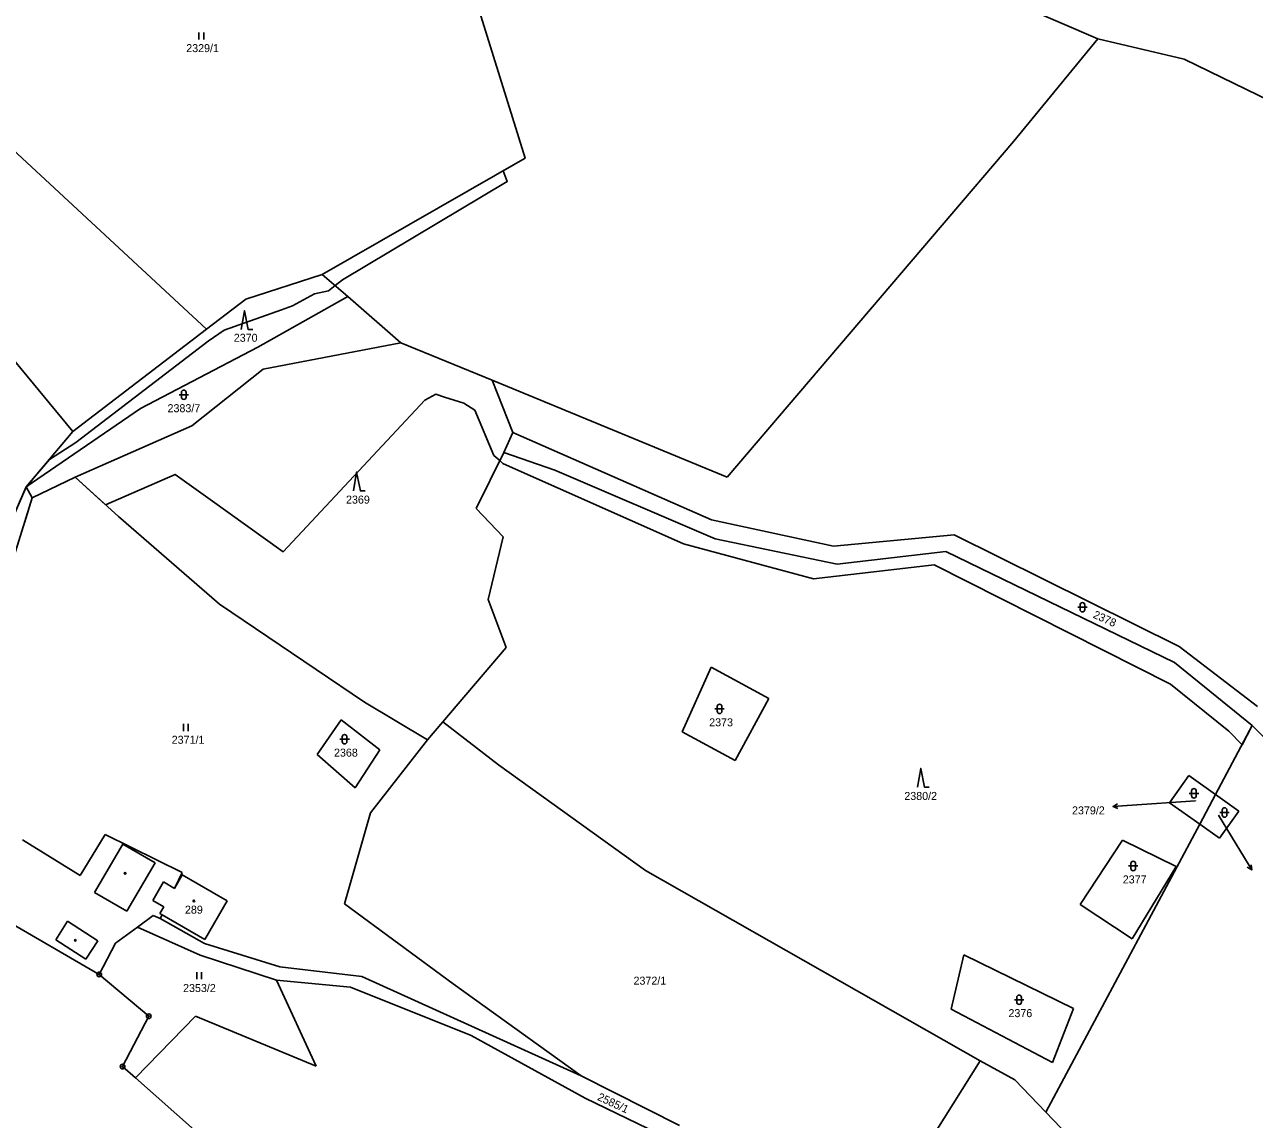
# Model space of a CAD drawing. Extents: x -439246 to -433691, y -1130252 to -1121148.
# Drawn here: x -437275.7 to -437014.4, y -1126022.3 to -1125789.8 of the extents above; entities that cross this region are included whole.
import ezdxf

# ---------------------------------------------------------------- set-up
doc = ezdxf.new("R2010")
doc.units = 0
for name, color, linetype in [('Vrstva 1', 7, 'Continuous'), ('Vrstva 16', 7, 'Continuous'), ('Vrstva 18', 7, 'Continuous'), ('Vrstva 19', 7, 'Continuous'), ('Vrstva 24', 7, 'Continuous'), ('Vrstva 25', 7, 'Continuous'), ('Vrstva 3', 7, 'Continuous'), ('Vrstva 37', 7, 'Continuous'), ('Vrstva 4', 7, 'Continuous'), ('Vrstva 52', 7, 'Continuous'), ('Vrstva 6', 7, 'Continuous')]:
    doc.layers.add(name, color=color, linetype=linetype)

msp = doc.modelspace()

# ---------------------------------------------------------------- linework, layer by layer
at = {"layer": 'Vrstva 1'}
for points in [[(-437187.81, -1125758.78), (-437169.33, -1125818.16)], [(-437047.61, -1125792.83), (-437064.24, -1125785.67)], [(-437065.46, -1125814.54), (-437047.61, -1125792.83)], [(-437280.12, -1125814.54), (-437237.02, -1125854.46)], [(-437126.38, -1125885.89), (-437065.46, -1125814.54)], [(-437169.33, -1125818.16), (-437212.42, -1125842.83)], [(-437228.7, -1125848.11), (-437212.42, -1125842.83)], [(-437212.42, -1125842.83), (-437207.02, -1125847.53)], [(-437237.02, -1125854.46), (-437228.7, -1125848.11)], [(-437226.1, -1125858.26), (-437207.02, -1125847.53)], [(-437207.02, -1125847.53), (-437195.74, -1125857.35)], [(-437265.43, -1125876.17), (-437237.02, -1125854.46)], [(-437224.99, -1125862.99), (-437195.74, -1125857.35)], [(-437195.74, -1125857.35), (-437176.35, -1125865.28)], [(-437251.06, -1125871.31), (-437226.1, -1125858.26)], [(-437278.81, -1125860.01), (-437265.43, -1125876.17)], [(-437240.16, -1125874.98), (-437224.99, -1125862.99)], [(-437171.91, -1125876.44), (-437176.35, -1125865.28)], [(-437176.35, -1125865.28), (-437126.38, -1125885.89)], [(-437275.32, -1125887.97), (-437251.06, -1125871.31)], [(-437264.94, -1125885.93), (-437240.16, -1125874.98)], [(-437275.32, -1125887.97), (-437265.43, -1125876.17)], [(-437171.91, -1125876.44), (-437173.85, -1125880.66)], [(-437129.73, -1125894.95), (-437171.91, -1125876.44)], [(-437173.85, -1125880.66), (-437179.72, -1125892.56)], [(-437173.85, -1125880.66), (-437163.02, -1125884.42)], [(-437274.07, -1125890.26), (-437264.94, -1125885.93)], [(-437255.73, -1125894.26), (-437264.94, -1125885.93)], [(-437163.02, -1125884.42), (-437128.94, -1125898.97)], [(-437283.83, -1125907.32), (-437275.32, -1125887.97)], [(-437275.32, -1125887.97), (-437274.07, -1125890.26)], [(-437274.07, -1125890.26), (-437295.15, -1125958.12)], [(-437179.72, -1125892.56), (-437174.01, -1125898.57)], [(-437234.28, -1125912.84), (-437255.73, -1125894.26)], [(-437103.82, -1125900.58), (-437129.73, -1125894.95)], [(-437174.01, -1125898.57), (-437177.16, -1125911.86)], [(-437128.94, -1125898.97), (-437103.05, -1125904.38)], [(-437103.82, -1125900.58), (-437078.18, -1125898.12)], [(-437030.36, -1125921.84), (-437078.18, -1125898.12)], [(-437103.05, -1125904.38), (-437079.92, -1125901.66)], [(-437079.92, -1125901.66), (-437031.34, -1125925.27)], [(-437177.16, -1125911.86), (-437173.34, -1125922.05)], [(-437203.45, -1125933.69), (-437234.28, -1125912.84)], [(-437173.34, -1125922.05), (-437186.78, -1125937.83)], [(-437013.71, -1125934.63), (-437030.36, -1125921.84)], [(-437031.34, -1125925.27), (-437014.8, -1125938.66)], [(-437135.96, -1125939.97), (-437129.82, -1125926.26)], [(-437129.82, -1125926.26), (-437117.55, -1125932.91)], [(-437117.55, -1125932.91), (-437124.69, -1125946.08)], [(-437190.06, -1125941.67), (-437203.45, -1125933.69)], [(-437208.38, -1125937.47), (-437213.53, -1125944.78)], [(-437200.21, -1125943.82), (-437208.38, -1125937.47)], [(-437186.78, -1125937.83), (-437190.06, -1125941.67)], [(-437175.01, -1125947.02), (-437186.78, -1125937.83)], [(-437124.69, -1125946.08), (-437135.96, -1125939.97)], [(-437014.8, -1125938.66), (-437022.62, -1125953.3)], [(-437014.8, -1125938.66), (-436996.82, -1125956.69)], [(-437190.06, -1125941.67), (-437202.2, -1125957.21)], [(-437213.53, -1125944.78), (-437205.43, -1125951.88)], [(-437205.43, -1125951.88), (-437200.21, -1125943.82)], [(-437143.71, -1125969.43), (-437175.01, -1125947.02)], [(-437028.28, -1125949.28), (-437032.38, -1125955.05)], [(-437028.28, -1125949.28), (-437022.62, -1125953.3)], [(-437022.62, -1125953.3), (-437025.98, -1125959.59)], [(-437022.62, -1125953.3), (-437017.68, -1125956.8)], [(-437025.98, -1125959.59), (-437032.38, -1125955.05)], [(-437202.2, -1125957.21), (-437207.67, -1125976.5)], [(-437017.68, -1125956.8), (-437021.78, -1125962.57)], [(-437263.86, -1125970.48), (-437258.54, -1125961.81)], [(-437258.54, -1125961.81), (-437242.2, -1125969.84)], [(-437058.65, -1126020.76), (-437025.98, -1125959.59)], [(-437021.78, -1125962.57), (-437025.98, -1125959.59)], [(-437276.14, -1125962.94), (-437263.86, -1125970.48)], [(-437051.4, -1125976.68), (-437042.42, -1125962.97)], [(-437042.42, -1125962.97), (-437030.98, -1125968.57)], [(-437072.6, -1126009.85), (-437143.71, -1125969.43)], [(-437030.98, -1125968.57), (-437040.33, -1125983.93)], [(-437243.81, -1125973.23), (-437242.2, -1125969.84)], [(-437243.81, -1125973.23), (-437242.16, -1125970.36)], [(-437242.16, -1125970.36), (-437232.62, -1125975.88)], [(-437232.62, -1125975.88), (-437237.41, -1125984.08)], [(-437207.67, -1125976.5), (-437184.63, -1125993.54)], [(-437040.33, -1125983.93), (-437051.4, -1125976.68)], [(-437280.28, -1125979.66), (-437259.82, -1125991.5)], [(-437248.36, -1125978.97), (-437251.71, -1125981.45)], [(-437246.87, -1125979.63), (-437248.36, -1125978.97)], [(-437246.47, -1125978.84), (-437246.87, -1125979.63)], [(-437237.47, -1125984.96), (-437246.87, -1125979.63)], [(-437237.41, -1125984.08), (-437246.47, -1125978.84)], [(-437251.71, -1125981.45), (-437256.36, -1125984.86)], [(-437238.35, -1125987.4), (-437251.71, -1125981.45)], [(-437256.36, -1125984.86), (-437259.82, -1125991.5)], [(-437221.43, -1125989.92), (-437237.47, -1125984.96)], [(-437222.16, -1125992.75), (-437238.35, -1125987.4)], [(-437078.82, -1125998.92), (-437076.08, -1125987.33)], [(-437076.08, -1125987.33), (-437052.83, -1125998.74)], [(-437221.43, -1125989.92), (-437204.05, -1125991.97)], [(-437259.82, -1125991.5), (-437249.28, -1126000.4)], [(-437222.16, -1125992.75), (-437213.7, -1126010.99)], [(-437206.46, -1125994.19), (-437222.16, -1125992.75)], [(-437204.05, -1125991.97), (-437157.39, -1126013.02)], [(-437180.79, -1126004.5), (-437206.46, -1125994.19)], [(-437184.63, -1125993.54), (-437157.39, -1126013.02)], [(-437249.28, -1126000.4), (-437254.86, -1126011.07)], [(-437239.33, -1126000.34), (-437252.1, -1126013.49)], [(-437213.7, -1126010.99), (-437239.33, -1126000.34)], [(-437057.23, -1126010.2), (-437078.82, -1125998.92)], [(-437052.83, -1125998.74), (-437057.23, -1126010.2)], [(-437156.55, -1126017.82), (-437180.79, -1126004.5)], [(-437254.86, -1126011.07), (-437252.1, -1126013.49)], [(-437093.65, -1126043.33), (-437072.6, -1126009.85)], [(-437072.6, -1126009.85), (-437065.24, -1126013.87)], [(-437252.1, -1126013.49), (-437230.81, -1126032.35)], [(-437157.39, -1126013.02), (-437136.53, -1126023.6)], [(-437065.24, -1126013.87), (-437058.65, -1126020.76)], [(-437114.11, -1126038.32), (-437156.55, -1126017.82)], [(-437058.65, -1126020.76), (-437009.2, -1126072.43)]]:
    msp.add_lwpolyline(points, dxfattribs=at)
at = {"layer": 'Vrstva 16'}
for p, q in [((-437041.39, -1125955.62), (-437044.38, -1125955.82)), ((-437016.48, -1125966.75), (-437014.92, -1125969.32))]:
    msp.add_line(p, q, dxfattribs=at)
for points in [[(-437043.35, -1125956.25), (-437044.38, -1125955.82), (-437043.42, -1125955.25)], [(-437026.87, -1125954.66), (-437041.39, -1125955.62)], [(-437022, -1125957.65), (-437016.48, -1125966.75)], [(-437015.02, -1125968.2), (-437014.92, -1125969.32), (-437015.87, -1125968.72)]]:
    msp.add_lwpolyline(points, dxfattribs=at)
at = {"layer": 'Vrstva 24'}
for centre, radius in [((-437259.82, -1125991.5), 0.5), ((-437259.82, -1125991.5), 0.1), ((-437249.28, -1126000.4), 0.5), ((-437249.28, -1126000.4), 0.1), ((-437254.86, -1126011.07), 0.5), ((-437254.86, -1126011.07), 0.1)]:
    msp.add_circle(centre, radius, dxfattribs=at)
at = {"layer": 'Vrstva 25'}
for p, q in [((-437238.62, -1125792.92), (-437238.62, -1125791.42)), ((-437237.62, -1125792.92), (-437237.62, -1125791.42)), ((-437242.85, -1125868.4), (-437240.85, -1125868.4)), ((-437242.35, -1125868.9), (-437242.35, -1125867.9)), ((-437241.35, -1125867.9), (-437241.35, -1125868.9)), ((-437051.89, -1125913.53), (-437049.89, -1125913.53)), ((-437051.39, -1125914.03), (-437051.39, -1125913.03)), ((-437050.39, -1125913.03), (-437050.39, -1125914.03)), ((-437129, -1125935.11), (-437127, -1125935.11)), ((-437128.5, -1125935.61), (-437128.5, -1125934.61)), ((-437127.5, -1125934.61), (-437127.5, -1125935.61)), ((-437241.93, -1125939.82), (-437241.93, -1125938.32)), ((-437240.93, -1125939.82), (-437240.93, -1125938.32)), ((-437208.67, -1125941.55), (-437206.67, -1125941.55)), ((-437208.17, -1125942.05), (-437208.17, -1125941.05)), ((-437207.17, -1125941.05), (-437207.17, -1125942.05)), ((-437028.2, -1125953.05), (-437026.2, -1125953.05)), ((-437027.7, -1125953.55), (-437027.7, -1125952.55)), ((-437026.7, -1125952.55), (-437026.7, -1125953.55)), ((-437021.19, -1125957.62), (-437021.19, -1125956.62)), ((-437020.19, -1125956.62), (-437020.19, -1125957.62)), ((-437021.69, -1125957.12), (-437019.69, -1125957.12)), ((-437041.11, -1125968.48), (-437039.11, -1125968.48)), ((-437040.61, -1125968.98), (-437040.61, -1125967.98)), ((-437039.61, -1125967.98), (-437039.61, -1125968.98)), ((-437239.07, -1125992.55), (-437239.07, -1125991.05)), ((-437238.07, -1125992.55), (-437238.07, -1125991.05)), ((-437065.36, -1125996.88), (-437063.36, -1125996.88)), ((-437064.86, -1125997.38), (-437064.86, -1125996.38)), ((-437063.86, -1125996.38), (-437063.86, -1125997.38))]:
    msp.add_line(p, q, dxfattribs=at)
for points in [[(-437229.65, -1125854.55), (-437228.95, -1125850.55), (-437228.15, -1125854.55), (-437227.15, -1125854.55)], [(-437205.82, -1125888.81), (-437205.12, -1125884.81), (-437204.32, -1125888.81), (-437203.32, -1125888.81)], [(-437085.95, -1125951.75), (-437085.25, -1125947.75), (-437084.45, -1125951.75), (-437083.45, -1125951.75)]]:
    msp.add_lwpolyline(points, dxfattribs=at)
for centre in [(-437254.31, -1125970.04), (-437239.71, -1125975.91), (-437264.89, -1125984.25)]:
    msp.add_circle(centre, 0.175, dxfattribs=at)
for centre, start, end in [((-437241.85, -1125867.9), 0, 180), ((-437241.85, -1125868.9), 180, 0), ((-437050.89, -1125913.03), 0, 180), ((-437050.89, -1125914.03), 180, 0), ((-437128, -1125934.61), 0, 180), ((-437128, -1125935.61), 180, 0), ((-437207.67, -1125941.05), 0, 180), ((-437207.67, -1125942.05), 180, 0), ((-437027.2, -1125952.55), 0, 180), ((-437027.2, -1125953.55), 180, 0), ((-437020.69, -1125956.62), 0, 180), ((-437020.69, -1125957.62), 180, 0), ((-437040.11, -1125967.98), 0, 180), ((-437040.11, -1125968.98), 180, 0), ((-437064.36, -1125996.38), 0, 180), ((-437064.36, -1125997.38), 180, 0)]:
    msp.add_arc(centre, 0.5, start, end, dxfattribs=at)
at = {"layer": 'Vrstva 3'}
for points in [[(-437248.42, -1125975.81), (-437246.13, -1125971.87)], [(-437246.13, -1125971.87), (-437243.81, -1125973.23)], [(-437243.81, -1125973.23), (-437242.16, -1125970.36)], [(-437242.16, -1125970.36), (-437232.62, -1125975.88)], [(-437248.42, -1125975.81), (-437246.09, -1125977.15)], [(-437246.09, -1125977.15), (-437246.91, -1125978.59)], [(-437232.62, -1125975.88), (-437237.41, -1125984.08)], [(-437246.47, -1125978.84), (-437246.91, -1125978.59)], [(-437237.41, -1125984.08), (-437246.47, -1125978.84)]]:
    msp.add_lwpolyline(points, dxfattribs=at)
at = {"layer": 'Vrstva 37'}
msp.add_circle((-437239.71, -1125975.91), 0.175, dxfattribs=at)
at = {"layer": 'Vrstva 4'}
for points in [[(-437260.8, -1125974.08), (-437254.8, -1125963.81)], [(-437254.8, -1125963.81), (-437247.94, -1125967.82)], [(-437247.94, -1125967.82), (-437253.93, -1125978.09)], [(-437248.42, -1125975.81), (-437246.13, -1125971.87)], [(-437246.13, -1125971.87), (-437243.81, -1125973.23)], [(-437253.93, -1125978.09), (-437260.8, -1125974.08)], [(-437248.42, -1125975.81), (-437246.09, -1125977.15)], [(-437246.09, -1125977.15), (-437246.91, -1125978.59)], [(-437246.47, -1125978.84), (-437246.91, -1125978.59)], [(-437266.54, -1125980.22), (-437269.07, -1125984.14)], [(-437266.54, -1125980.22), (-437260.13, -1125984.35)], [(-437269.07, -1125984.14), (-437262.68, -1125988.28)], [(-437260.13, -1125984.35), (-437262.68, -1125988.28)]]:
    msp.add_lwpolyline(points, dxfattribs=at)
at = {"layer": 'Vrstva 52'}
for points in [[(-437314.14, -1125962.72), (-437304.48, -1125939.37), (-437283.83, -1125907.32), (-437275.42, -1125888.19), (-437275.35, -1125888.12), (-437275.28, -1125888.03), (-437275.14, -1125887.85), (-437273.77, -1125886.13), (-437270.41, -1125882.11), (-437264.8, -1125878.5), (-437236.68, -1125856.99), (-437233.27, -1125854.64), (-437221.11, -1125850.35), (-437218.78, -1125849.53), (-437214.1, -1125846.97), (-437211.11, -1125846.34), (-437209.68, -1125845.21), (-437208.13, -1125843.99), (-437173.12, -1125823.12), (-437174, -1125820.83), (-437169.33, -1125818.16), (-437187.81, -1125758.78)], [(-437190.66, -1125869.56), (-437220.7, -1125901.72), (-437236.21, -1125890.66), (-437243.71, -1125885.32), (-437258.48, -1125891.77), (-437264.94, -1125885.93), (-437274.07, -1125890.26), (-437275.73, -1125895.59)], [(-437135.7, -1125900.02), (-437174.05, -1125882.98), (-437174.42, -1125882.64), (-437174.7, -1125882.39), (-437175.96, -1125881.27), (-437180.01, -1125871.69), (-437182.35, -1125870.19), (-437186.46, -1125868.88), (-437188.32, -1125868.28), (-437190.66, -1125869.56)], [(-436996.82, -1125956.69), (-437014.8, -1125938.66), (-437016.97, -1125942.72), (-437019.82, -1125939.85), (-437032.17, -1125929.84), (-437082.44, -1125904.49), (-437108.01, -1125907.47), (-437135.7, -1125900.02)]]:
    msp.add_lwpolyline(points, dxfattribs=at)
at = {"layer": 'Vrstva 6'}
for points in [[(-437047.61, -1125792.83), (-437029.31, -1125797.09)], [(-437029.31, -1125797.09), (-436963.35, -1125829.19)]]:
    msp.add_lwpolyline(points, dxfattribs=at)

# ---------------------------------------------------------------- texts
at = {"layer": 'Vrstva 16'}
msp.add_text('2379/2', height=1.7, dxfattribs=at).set_placement((-437053.11, -1125957.52))
at = {"layer": 'Vrstva 18'}
for s, height, p in [('2329/1', 1.7, (-437241.33, -1125795.62)), ('2370', 1.7, (-437231.23, -1125857.14)), ('2383/7', 1.7, (-437245.3, -1125872.1)), ('2369', 1.7, (-437207.38, -1125891.51)), ('2373', 1.7, (-437130.21, -1125938.81)), ('2371/1', 1.7, (-437244.42, -1125942.52)), ('2368', 1.7, (-437209.93, -1125945.25)), ('2380/2', 1.7, (-437088.75, -1125954.45)), ('2379/2', 0.1, (-437027.1, -1125954.66)), ('2379/1', 0.1, (-437022.21, -1125957.65)), ('2377', 1.7, (-437042.33, -1125972.18)), ('2372/1', 1.7, (-437146.29, -1125993.69)), ('2353/2', 1.7, (-437242, -1125995.25)), ('2376', 1.7, (-437066.62, -1126000.58))]:
    msp.add_text(s, height=height, dxfattribs=at).set_placement(p)
for s, rotation, p in [('2378', 335.7221, (-437048.8, -1125915.69)), ('2585/1', 335.0125, (-437154.12, -1126018.11))]:
    msp.add_text(s, height=1.7, rotation=rotation, dxfattribs=at).set_placement(p)
at = {"layer": 'Vrstva 19'}
msp.add_text('289', height=1.7, dxfattribs=at).set_placement((-437241.6, -1125978.61))

doc.saveas('drawing.dxf')
